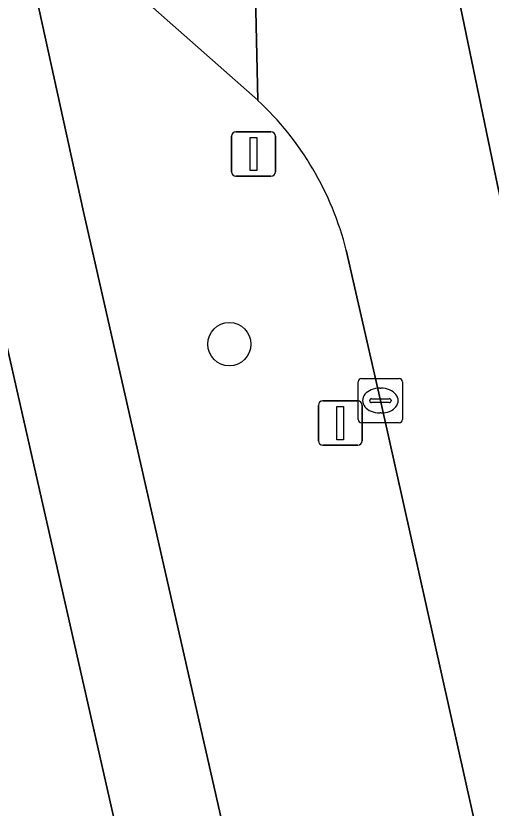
# Model space of a CAD drawing. Extents: x 161772 to 163126, y 383092 to 383917.
# Drawn here: x 163083.59 to 163094.33, y 383683.35 to 383701.23 of the extents above; entities that cross this region are included whole.
import ezdxf

# ---------------------------------------------------------------- set-up
doc = ezdxf.new("R2010")
doc.units = 0
for name, color, linetype in [('IMGEO_Berm_groen', 7, 'Continuous'), ('IMGEO_Boom', 7, 'Continuous'), ('IMGEO_Fietspad_gesloten', 7, 'Continuous'), ('IMGEO_Kolk', 7, 'Continuous'), ('IMGEO_Rijbaan_lokaal_gesloten', 7, 'Continuous'), ('IMGEO_Rijbaan_regionaal_gesloten', 7, 'Continuous'), ('IMGEO_Verkeersbordpaal', 7, 'Continuous'), ('IMGEO_Voetpad_open', 7, 'Continuous')]:
    doc.layers.add(name, color=color, linetype=linetype)

msp = doc.modelspace()

# ---------------------------------------------------------------- linework, layer by layer
at = {"layer": 'IMGEO_Berm_groen'}
for points in [[(163089.056, 383699.325), (163084.641, 383703.228)], [(163083.798, 383702.842), (163085.126, 383696.806), (163089.102, 383679.275), (163093.432, 383660.131), (163094.058, 383656.801)], [(163091.83, 383692.545), (163091.057, 383695.938)], [(163099.912, 383654.024), (163099.545, 383656.986), (163099.068, 383659.42), (163097.292, 383667.254), (163095.661, 383675.411), (163095.624, 383675.566), (163091.83, 383692.545)]]:
    msp.add_lwpolyline(points, dxfattribs=at)
msp.add_arc((163084.314, 383694.239), 6.953, 14.1419, 47.0063, dxfattribs=at)
at = {"layer": 'IMGEO_Boom'}
msp.add_circle((163088.416, 383693.819), 0.489, dxfattribs=at)
at = {"layer": 'IMGEO_Fietspad_gesloten'}
msp.add_lwpolyline([(163083.63, 383703.586), (163080.708, 383705.533), (163080.735, 383705.414), (163081.953, 383700.113), (163082.427, 383698.051), (163082.538, 383697.507), (163086.855, 383678.511), (163091.045, 383659.901), (163091.086, 383659.624), (163093.432, 383660.131), (163089.102, 383679.275), (163085.126, 383696.806), (163083.798, 383702.842)], close=True, dxfattribs=at)
at = {"layer": 'IMGEO_Kolk'}
for p, q in [((163091.327, 383692.119), (163091.327, 383692.971)), ((163091.402, 383693.045), (163092.254, 383693.045)), ((163092.328, 383692.971), (163092.328, 383692.119)), ((163091.815, 383692.825), (163091.84, 383692.825)), ((163091.586, 383692.539), (163091.586, 383692.551)), ((163091.629, 383692.588), (163092.027, 383692.588)), ((163092.07, 383692.551), (163092.07, 383692.539)), ((163092.024, 383692.502), (163091.626, 383692.502)), ((163091.838, 383692.265), (163091.813, 383692.265)), ((163092.254, 383692.045), (163091.402, 383692.045))]:
    msp.add_line(p, q, dxfattribs=at)
for points in [[(163091.327, 383692.119), (163091.327, 383692.971)], [(163091.402, 383693.045), (163092.254, 383693.045)], [(163092.328, 383692.971), (163092.328, 383692.119)], [(163092.254, 383692.045), (163091.402, 383692.045)]]:
    msp.add_lwpolyline(points, dxfattribs=at)
for centre, radius, start, end in [((163091.404, 383692.969), 0.0765, 91.552, 178.448), ((163091.404, 383692.969), 0.0765, 91.552, 178.448), ((163092.252, 383692.969), 0.0765, 1.552, 88.448), ((163092.252, 383692.969), 0.0765, 1.552, 88.448), ((163091.626, 383692.548), 0.0403, 85.8775, 175.7526), ((163092.031, 383692.55), 0.0386, 1.7309, 96.639), ((163091.623, 383692.538), 0.0366, 178.938, 274.7102), ((163092.027, 383692.545), 0.043, 264.8664, 352.4533), ((163091.404, 383692.121), 0.0765, 181.552, 268.448), ((163091.404, 383692.121), 0.0765, 181.552, 268.448), ((163092.252, 383692.121), 0.0765, 271.552, 358.448), ((163092.252, 383692.121), 0.0765, 271.552, 358.448)]:
    msp.add_arc(centre, radius, start, end, dxfattribs=at)
for centre, major_axis, ratio, start_param, end_param in [((163091.814, 383692.545), (-0.387, 0.002), 0.722429, 4.712389, 7.853982), ((163091.839, 383692.545), (-0.39, 0.002), 0.717154, 1.570796, 4.712389)]:
    msp.add_ellipse(centre, major_axis=major_axis, ratio=ratio, start_param=start_param, end_param=end_param, dxfattribs=at)
at = {"layer": 'IMGEO_Rijbaan_lokaal_gesloten'}
msp.add_lwpolyline([(163084.641, 383703.228), (163089.056, 383699.325), (163088.871, 383707.765)], dxfattribs=at)
at = {"layer": 'IMGEO_Rijbaan_regionaal_gesloten'}
for points in [[(163088.277, 383725.257), (163091.178, 383713.293), (163094.473, 383697.408), (163097.991, 383681.188), (163103.621, 383655.234), (163104.427, 383650.906), (163104.416, 383650.83), (163108.607, 383648.077), (163107.513, 383652.796), (163103.558, 383672.69), (163099.604, 383690.323), (163092.524, 383720.917), (163086.428, 383749.788), (163079.886, 383779.448), (163076.462, 383794.331), (163073.852, 383803.761), (163065.468, 383830.358), (163056.906, 383854.555), (163050.7, 383871.257), (163039.277, 383898.648), (163036.068, 383906.193), (163034.642, 383909.366)], [(163104.416, 383650.83), (163104.427, 383650.906), (163103.621, 383655.234), (163097.991, 383681.188), (163094.473, 383697.408), (163091.178, 383713.293), (163088.277, 383725.257)], [(163088.871, 383707.765), (163089.056, 383699.325)], [(163091.057, 383695.938), (163091.83, 383692.545), (163095.624, 383675.566), (163095.661, 383675.411), (163097.292, 383667.254), (163099.068, 383659.42), (163099.545, 383656.986), (163099.912, 383654.024), (163103.663, 383650.782)]]:
    msp.add_lwpolyline(points, dxfattribs=at)
msp.add_arc((163084.314, 383694.239), 6.953, 14.1419, 47.0063, dxfattribs=at)
at = {"layer": 'IMGEO_Verkeersbordpaal'}
for p, q in [((163088.466, 383697.709), (163088.466, 383698.509)), ((163088.466, 383698.509), (163088.466, 383697.709)), ((163088.566, 383698.609), (163089.356, 383698.609)), ((163089.356, 383698.609), (163088.566, 383698.609)), ((163089.456, 383698.509), (163089.456, 383697.709)), ((163089.456, 383697.709), (163089.456, 383698.509)), ((163089.356, 383697.609), (163088.566, 383697.609)), ((163088.566, 383697.609), (163089.356, 383697.609)), ((163090.426, 383691.637), (163090.426, 383692.437)), ((163090.426, 383692.437), (163090.426, 383691.637)), ((163090.526, 383692.537), (163091.316, 383692.537)), ((163091.316, 383692.537), (163090.526, 383692.537)), ((163091.416, 383692.437), (163091.416, 383691.637)), ((163091.416, 383691.637), (163091.416, 383692.437)), ((163091.316, 383691.537), (163090.526, 383691.537)), ((163090.526, 383691.537), (163091.316, 383691.537))]:
    msp.add_line(p, q, dxfattribs=at)
for points in [[(163088.886, 383698.484), (163089.036, 383698.484), (163089.036, 383697.734), (163088.886, 383697.734), (163088.886, 383698.484)], [(163090.846, 383692.412), (163090.996, 383692.412), (163090.996, 383691.662), (163090.846, 383691.662), (163090.846, 383692.412)]]:
    msp.add_lwpolyline(points, dxfattribs=at)
for centre, start, end in [((163088.566, 383698.509), 90, 180), ((163088.566, 383698.509), 90, 180), ((163089.356, 383698.509), 0, 90), ((163089.356, 383698.509), 360, 90), ((163088.566, 383697.709), 180, 270), ((163088.566, 383697.709), 180, 270), ((163089.356, 383697.709), 270, 0), ((163089.356, 383697.709), 270, 0), ((163090.526, 383692.437), 90, 180), ((163090.526, 383692.437), 90, 180), ((163091.316, 383692.437), 0, 90), ((163091.316, 383692.437), 360, 90), ((163090.526, 383691.637), 180, 270), ((163090.526, 383691.637), 180, 270), ((163091.316, 383691.637), 270, 0), ((163091.316, 383691.637), 270, 0)]:
    msp.add_arc(centre, 0.1, start, end, dxfattribs=at)
at = {"layer": 'IMGEO_Voetpad_open'}
msp.add_lwpolyline([(163091.086, 383659.624), (163091.045, 383659.901), (163086.855, 383678.511), (163082.538, 383697.507), (163082.427, 383698.051), (163081.953, 383700.113), (163078.539, 383699.313), (163083.4, 383677.745), (163084.811, 383671.462), (163084.98, 383670.696), (163085.584, 383668.031), (163085.768, 383667.184), (163086.363, 383664.494), (163086.55, 383663.671), (163087.176, 383661.007), (163087.329, 383660.249), (163087.356, 383652.363)], dxfattribs=at)

doc.saveas('drawing.dxf')
